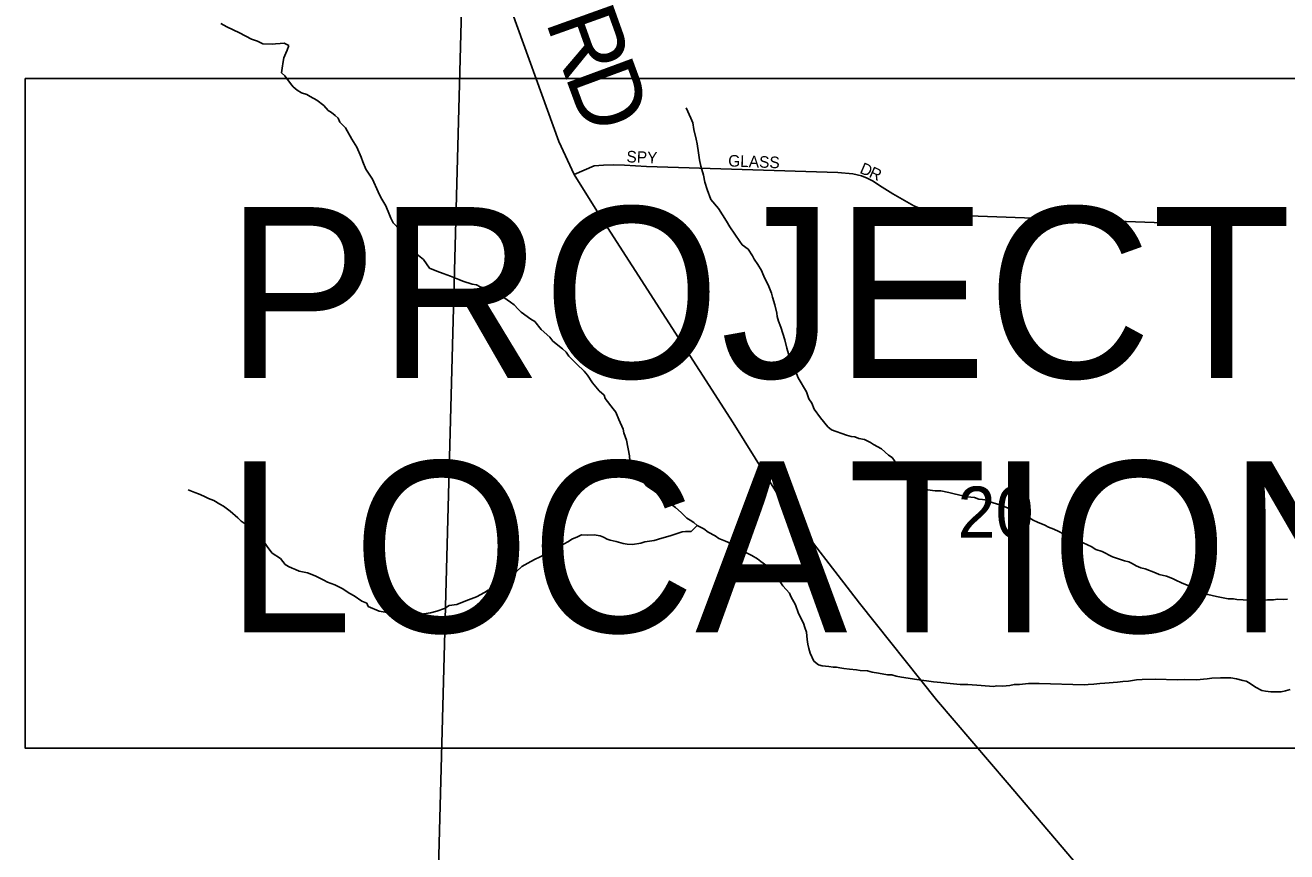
# Model space of a CAD drawing. Extents: x 0 to 34, y -2.3 to 22.
# Drawn here: x 3.18 to 4.214, y 16.601 to 17.278 of the extents above; entities that cross this region are included whole.
import ezdxf

# ---------------------------------------------------------------- set-up
doc = ezdxf.new("R2010")
doc.units = 0
for name, color, linetype in [('GM_X_County_Road', 7, 'Continuous'), ('GM_X_County_Road_Text', 7, 'Continuous'), ('GM_X_Minor_River', 7, 'Continuous'), ('GM_X_Section', 7, 'Continuous'), ('GM_X_Section_Text', 7, 'Continuous'), ('GM_X_Township_Subdivision', 7, 'Continuous'), ('GM_X_Township_Subdivision_Text', 7, 'Continuous'), ('SH_Text', 7, 'Continuous')]:
    doc.layers.add(name, color=color, linetype=linetype)

msp = doc.modelspace()

# ---------------------------------------------------------------- linework, layer by layer
at = {"layer": 'GM_X_County_Road'}
for p, q in [((3.5583, 17.3466), (3.6178, 17.1825)), ((3.6178, 17.1825), (3.6302, 17.1555)), ((3.6302, 17.1555), (3.6503, 17.1235)), ((3.6503, 17.1235), (3.7606, 16.9521)), ((3.7606, 16.9521), (3.8042, 16.8819)), ((3.8042, 16.8819), (3.8641, 16.8042)), ((3.8641, 16.8042), (3.9273, 16.7251)), ((3.9273, 16.7251), (3.9851, 16.6573)), ((3.9851, 16.6573), (4.1013, 16.5214))]:
    msp.add_line(p, q, dxfattribs=at)
at = {"layer": 'GM_X_Minor_River'}
for p, q in [((3.3455, 17.2764), (3.3407, 17.2792)), ((3.356, 17.2715), (3.3455, 17.2764)), ((3.3657, 17.2663), (3.356, 17.2715)), ((3.3706, 17.2646), (3.3657, 17.2663)), ((3.3751, 17.2626), (3.3706, 17.2646)), ((3.3827, 17.2623), (3.3751, 17.2626)), ((3.3854, 17.2626), (3.3827, 17.2623)), ((3.3892, 17.2629), (3.3854, 17.2626)), ((3.3926, 17.2632), (3.3892, 17.2629)), ((3.3964, 17.2612), (3.3926, 17.2632)), ((3.3951, 17.2574), (3.3964, 17.2612)), ((3.3918, 17.248), (3.3923, 17.251)), ((3.3923, 17.251), (3.3939, 17.2548)), ((3.3939, 17.2548), (3.3951, 17.2574)), ((3.3904, 17.2389), (3.3909, 17.2427)), ((3.393, 17.2362), (3.3904, 17.2389)), ((3.3909, 17.2427), (3.3918, 17.248)), ((3.3978, 17.23), (3.393, 17.2362)), ((3.4, 17.2273), (3.3978, 17.23)), ((3.4033, 17.2245), (3.4, 17.2273)), ((3.4067, 17.2225), (3.4033, 17.2245)), ((3.4112, 17.2209), (3.4067, 17.2225)), ((3.4138, 17.2193), (3.4112, 17.2209)), ((3.4194, 17.2164), (3.4138, 17.2193)), ((3.425, 17.2121), (3.4194, 17.2164)), ((3.4287, 17.2078), (3.425, 17.2121)), ((3.4313, 17.2062), (3.4287, 17.2078)), ((3.7258, 17.2016), (3.7222, 17.2101)), ((3.4343, 17.2038), (3.4313, 17.2062)), ((3.4368, 17.2015), (3.4343, 17.2038)), ((3.4383, 17.1984), (3.4368, 17.2015)), ((3.4427, 17.1937), (3.4383, 17.1984)), ((3.7275, 17.1978), (3.7258, 17.2016)), ((3.7285, 17.1924), (3.7275, 17.1978)), ((3.4481, 17.1844), (3.4427, 17.1937)), ((3.7302, 17.1844), (3.7285, 17.1924)), ((3.4521, 17.1779), (3.4481, 17.1844)), ((3.4557, 17.1698), (3.4521, 17.1779)), ((3.7312, 17.1806), (3.7302, 17.1844)), ((3.7322, 17.1733), (3.7312, 17.1806)), ((3.4571, 17.1659), (3.4557, 17.1698)), ((3.7331, 17.1676), (3.7322, 17.1733)), ((3.7341, 17.1622), (3.7331, 17.1676)), ((3.4596, 17.1598), (3.4571, 17.1659)), ((3.465, 17.1516), (3.4596, 17.1598)), ((3.7362, 17.155), (3.7341, 17.1622)), ((3.4697, 17.1412), (3.465, 17.1516)), ((3.7375, 17.1492), (3.7362, 17.155)), ((3.7393, 17.1431), (3.7375, 17.1492)), ((3.4718, 17.1366), (3.4697, 17.1412)), ((3.4758, 17.1297), (3.4718, 17.1366)), ((3.7424, 17.135), (3.7393, 17.1431)), ((3.479, 17.1224), (3.4758, 17.1297)), ((3.7487, 17.1276), (3.7424, 17.135)), ((3.7552, 17.1172), (3.7487, 17.1276)), ((3.4801, 17.1197), (3.479, 17.1224)), ((3.4819, 17.1158), (3.4801, 17.1197)), ((3.487, 17.1103), (3.4819, 17.1158)), ((3.7578, 17.1125), (3.7552, 17.1172)), ((3.4929, 17.1022), (3.487, 17.1103)), ((3.7621, 17.1067), (3.7578, 17.1125)), ((3.7661, 17.1005), (3.7621, 17.1067)), ((3.4966, 17.0979), (3.4929, 17.1022)), ((3.5013, 17.0902), (3.4966, 17.0979)), ((3.768, 17.0978), (3.7661, 17.1005)), ((3.7728, 17.0942), (3.768, 17.0978)), ((3.7764, 17.0888), (3.7728, 17.0942)), ((3.5068, 17.0858), (3.5013, 17.0902)), ((3.5116, 17.0788), (3.5068, 17.0858)), ((3.7779, 17.0861), (3.7764, 17.0888)), ((3.7808, 17.0818), (3.7779, 17.0861)), ((3.5176, 17.0764), (3.5116, 17.0788)), ((3.5229, 17.0743), (3.5176, 17.0764)), ((3.5289, 17.0722), (3.5229, 17.0743)), ((3.7837, 17.0768), (3.7808, 17.0818)), ((3.7848, 17.0741), (3.7837, 17.0768)), ((3.7866, 17.0703), (3.7848, 17.0741)), ((3.5356, 17.0694), (3.5289, 17.0722)), ((3.539, 17.0681), (3.5356, 17.0694)), ((3.5466, 17.0656), (3.539, 17.0681)), ((3.5503, 17.0651), (3.5466, 17.0656)), ((3.5533, 17.0635), (3.5503, 17.0651)), ((3.5597, 17.0614), (3.5533, 17.0635)), ((3.7894, 17.0652), (3.7866, 17.0703)), ((3.7919, 17.0583), (3.7894, 17.0652)), ((3.5631, 17.0598), (3.5597, 17.0614)), ((3.5695, 17.0562), (3.5631, 17.0598)), ((3.5725, 17.0546), (3.5695, 17.0562)), ((3.5781, 17.051), (3.5725, 17.0546)), ((3.7929, 17.0549), (3.7919, 17.0583)), ((3.7947, 17.0488), (3.7929, 17.0549)), ((3.581, 17.0487), (3.5781, 17.051)), ((3.5844, 17.0451), (3.581, 17.0487)), ((3.5869, 17.0428), (3.5844, 17.0451)), ((3.5948, 17.0369), (3.5869, 17.0428)), ((3.7964, 17.0419), (3.7947, 17.0488)), ((3.5981, 17.0349), (3.5948, 17.0369)), ((3.6033, 17.0286), (3.5981, 17.0349)), ((3.7967, 17.0392), (3.7964, 17.0419)), ((3.7977, 17.0354), (3.7967, 17.0392)), ((3.7998, 17.0304), (3.7977, 17.0354)), ((3.6103, 17.0223), (3.6033, 17.0286)), ((3.6129, 17.0188), (3.6103, 17.0223)), ((3.803, 17.02), (3.7998, 17.0304)), ((3.6207, 17.0125), (3.6129, 17.0188)), ((3.6236, 17.0098), (3.6207, 17.0125)), ((3.8047, 17.0131), (3.803, 17.02)), ((3.8067, 17.0058), (3.8047, 17.0131)), ((3.6258, 17.0067), (3.6236, 17.0098)), ((3.6299, 17.0024), (3.6258, 17.0067)), ((3.6325, 17), (3.6299, 17.0024)), ((3.8078, 17.0024), (3.8067, 17.0058)), ((3.8107, 16.9974), (3.8078, 17.0024)), ((3.6384, 16.9942), (3.6325, 17)), ((3.6413, 16.991), (3.6384, 16.9942)), ((3.6453, 16.9848), (3.6413, 16.991)), ((3.8138, 16.9889), (3.8107, 16.9974)), ((3.6508, 16.9782), (3.6453, 16.9848)), ((3.8207, 16.9773), (3.8138, 16.9889)), ((3.6549, 16.9747), (3.6508, 16.9782)), ((3.6556, 16.972), (3.6549, 16.9747)), ((3.6622, 16.9634), (3.6556, 16.972)), ((3.8225, 16.9716), (3.8207, 16.9773)), ((3.825, 16.9681), (3.8225, 16.9716)), ((3.6644, 16.9607), (3.6622, 16.9634)), ((3.6669, 16.9546), (3.6644, 16.9607)), ((3.8271, 16.9631), (3.825, 16.9681)), ((3.8323, 16.9561), (3.8271, 16.9631)), ((3.6704, 16.9469), (3.6669, 16.9546)), ((3.8381, 16.9487), (3.8323, 16.9561)), ((3.6711, 16.9438), (3.6704, 16.9469)), ((3.6732, 16.9377), (3.6711, 16.9438)), ((3.8411, 16.9463), (3.8381, 16.9487)), ((3.8535, 16.9418), (3.8411, 16.9463)), ((3.8573, 16.9409), (3.8535, 16.9418)), ((3.8603, 16.9404), (3.8573, 16.9409)), ((3.8637, 16.9392), (3.8603, 16.9404)), ((3.8682, 16.9383), (3.8637, 16.9392)), ((3.6755, 16.925), (3.6732, 16.9377)), ((3.8731, 16.9359), (3.8682, 16.9383)), ((3.8757, 16.9343), (3.8731, 16.9359)), ((3.8821, 16.9307), (3.8757, 16.9343)), ((3.888, 16.9256), (3.8821, 16.9307)), ((3.6758, 16.9209), (3.6755, 16.925)), ((3.6804, 16.9116), (3.6758, 16.9209)), ((3.891, 16.9236), (3.888, 16.9256)), ((3.8928, 16.9208), (3.891, 16.9236)), ((3.8961, 16.9166), (3.8928, 16.9208)), ((3.6819, 16.9089), (3.6804, 16.9116)), ((3.6856, 16.9058), (3.6819, 16.9089)), ((3.8998, 16.9123), (3.8961, 16.9166)), ((3.9035, 16.9095), (3.8998, 16.9123)), ((3.9098, 16.904), (3.9035, 16.9095)), ((3.6896, 16.9003), (3.6856, 16.9058)), ((3.6941, 16.8975), (3.6896, 16.9003)), ((3.6971, 16.8952), (3.6941, 16.8975)), ((3.915, 16.8989), (3.9098, 16.904)), ((3.9199, 16.8972), (3.915, 16.8989)), ((3.3192, 16.895), (3.3139, 16.8971)), ((3.3222, 16.8938), (3.3192, 16.895)), ((3.3267, 16.8918), (3.3222, 16.8938)), ((3.3305, 16.8901), (3.3267, 16.8918)), ((3.335, 16.8885), (3.3305, 16.8901)), ((3.3398, 16.8853), (3.335, 16.8885)), ((3.7023, 16.892), (3.6971, 16.8952)), ((3.706, 16.8881), (3.7023, 16.892)), ((3.7134, 16.8825), (3.706, 16.8881)), ((3.9263, 16.8963), (3.9199, 16.8972)), ((3.9309, 16.8962), (3.9263, 16.8963)), ((3.9373, 16.8948), (3.9309, 16.8962)), ((3.9418, 16.8939), (3.9373, 16.8948)), ((3.949, 16.8922), (3.9418, 16.8939)), ((3.9524, 16.8913), (3.949, 16.8922)), ((3.9585, 16.8908), (3.9524, 16.8913)), ((3.9619, 16.8895), (3.9585, 16.8908)), ((3.9649, 16.8891), (3.9619, 16.8895)), ((3.9687, 16.8886), (3.9649, 16.8891)), ((3.9713, 16.8874), (3.9687, 16.8886)), ((3.9788, 16.8849), (3.9713, 16.8874)), ((3.3428, 16.8837), (3.3398, 16.8853)), ((3.3484, 16.8797), (3.3428, 16.8837)), ((3.3547, 16.8742), (3.3484, 16.8797)), ((3.7179, 16.8786), (3.7134, 16.8825)), ((3.7227, 16.8739), (3.7179, 16.8786)), ((3.9856, 16.8824), (3.9788, 16.8849)), ((3.9897, 16.8804), (3.9856, 16.8824)), ((4.001, 16.8755), (3.9897, 16.8804)), ((3.3573, 16.8715), (3.3547, 16.8742)), ((3.3614, 16.8687), (3.3573, 16.8715)), ((3.3669, 16.8628), (3.3614, 16.8687)), ((3.7253, 16.8723), (3.7227, 16.8739)), ((3.7283, 16.8703), (3.7253, 16.8723)), ((3.7312, 16.8679), (3.7262, 16.8631)), ((3.7312, 16.8679), (3.7283, 16.8703)), ((3.7365, 16.8651), (3.7312, 16.8679)), ((4.0066, 16.8723), (4.001, 16.8755)), ((4.01, 16.8706), (4.0066, 16.8723)), ((4.016, 16.8682), (4.01, 16.8706)), ((4.019, 16.8666), (4.016, 16.8682)), ((4.0235, 16.8649), (4.019, 16.8666)), ((3.3714, 16.8589), (3.3669, 16.8628)), ((3.3769, 16.853), (3.3714, 16.8589)), ((3.6283, 16.8566), (3.6256, 16.8547)), ((3.6329, 16.8587), (3.6283, 16.8566)), ((3.6364, 16.8601), (3.6329, 16.8587)), ((3.6409, 16.86), (3.6364, 16.8601)), ((3.6466, 16.8602), (3.6409, 16.86)), ((3.6515, 16.8593), (3.6466, 16.8602)), ((3.6542, 16.8584), (3.6515, 16.8593)), ((3.6572, 16.8568), (3.6542, 16.8584)), ((3.6598, 16.856), (3.6572, 16.8568)), ((3.6647, 16.8547), (3.6598, 16.856)), ((3.702, 16.8574), (3.6959, 16.8557)), ((3.7051, 16.8584), (3.702, 16.8574)), ((3.7097, 16.8598), (3.7051, 16.8584)), ((3.7147, 16.8612), (3.7097, 16.8598)), ((3.7189, 16.8626), (3.7147, 16.8612)), ((3.7216, 16.8629), (3.7189, 16.8626)), ((3.7262, 16.8631), (3.7216, 16.8629)), ((3.7402, 16.8623), (3.7365, 16.8651)), ((3.7458, 16.8595), (3.7402, 16.8623)), ((3.7488, 16.8571), (3.7458, 16.8595)), ((3.7544, 16.8551), (3.7488, 16.8571)), ((4.0276, 16.8629), (4.0235, 16.8649)), ((4.0358, 16.8585), (4.0276, 16.8629)), ((4.0422, 16.856), (4.0358, 16.8585)), ((4.0471, 16.8539), (4.0422, 16.856)), ((3.3791, 16.8499), (3.3769, 16.853)), ((3.3828, 16.8453), (3.3791, 16.8499)), ((3.6144, 16.8482), (3.607, 16.8443)), ((3.6175, 16.8504), (3.6144, 16.8482)), ((3.6256, 16.8547), (3.6175, 16.8504)), ((3.6704, 16.853), (3.6647, 16.8547)), ((3.6738, 16.8525), (3.6704, 16.853)), ((3.678, 16.8524), (3.6738, 16.8525)), ((3.6848, 16.8534), (3.678, 16.8524)), ((3.6883, 16.8544), (3.6848, 16.8534)), ((3.6959, 16.8557), (3.6883, 16.8544)), ((3.7586, 16.8531), (3.7544, 16.8551)), ((3.7638, 16.8499), (3.7586, 16.8531)), ((3.7694, 16.8467), (3.7638, 16.8499)), ((3.7758, 16.8434), (3.7694, 16.8467)), ((4.0516, 16.8519), (4.0471, 16.8539)), ((4.0542, 16.8507), (4.0516, 16.8519)), ((4.058, 16.8483), (4.0542, 16.8507)), ((4.0632, 16.8466), (4.058, 16.8483)), ((4.0715, 16.8422), (4.0632, 16.8466)), ((3.3895, 16.8409), (3.3828, 16.8453)), ((3.3935, 16.8358), (3.3895, 16.8409)), ((3.3961, 16.8342), (3.3935, 16.8358)), ((3.5924, 16.8371), (3.5873, 16.8342)), ((3.5978, 16.84), (3.5924, 16.8371)), ((3.607, 16.8443), (3.5978, 16.84)), ((3.7806, 16.8406), (3.7758, 16.8434)), ((3.7832, 16.8383), (3.7806, 16.8406)), ((3.7881, 16.8347), (3.7832, 16.8383)), ((4.0813, 16.8389), (4.0715, 16.8422)), ((4.085, 16.838), (4.0813, 16.8389)), ((4.0877, 16.8368), (4.085, 16.838)), ((4.091, 16.8348), (4.0877, 16.8368)), ((3.3991, 16.833), (3.3961, 16.8342)), ((3.4018, 16.8318), (3.3991, 16.833)), ((3.4048, 16.8306), (3.4018, 16.8318)), ((3.4116, 16.8292), (3.4048, 16.8306)), ((3.418, 16.8267), (3.4116, 16.8292)), ((3.4251, 16.8231), (3.418, 16.8267)), ((3.5787, 16.8261), (3.5737, 16.8225)), ((3.5873, 16.8342), (3.5787, 16.8261)), ((3.7903, 16.832), (3.7881, 16.8347)), ((3.7973, 16.8246), (3.7903, 16.832)), ((4.0948, 16.8332), (4.091, 16.8348)), ((4.0982, 16.8323), (4.0948, 16.8332)), ((4.1068, 16.829), (4.0982, 16.8323)), ((4.1098, 16.8278), (4.1068, 16.829)), ((4.1159, 16.8264), (4.1098, 16.8278)), ((4.1207, 16.8244), (4.1159, 16.8264)), ((3.4281, 16.8215), (3.4251, 16.8231)), ((3.4341, 16.8194), (3.4281, 16.8215)), ((3.4401, 16.8162), (3.4341, 16.8194)), ((3.4464, 16.8122), (3.4401, 16.8162)), ((3.5598, 16.8149), (3.5567, 16.8131)), ((3.5659, 16.817), (3.5598, 16.8149)), ((3.5737, 16.8225), (3.5659, 16.817)), ((3.8013, 16.8184), (3.7973, 16.8246)), ((3.8068, 16.8125), (3.8013, 16.8184)), ((4.1234, 16.8232), (4.1207, 16.8244)), ((4.1282, 16.8208), (4.1234, 16.8232)), ((4.1328, 16.8191), (4.1282, 16.8208)), ((4.1391, 16.8151), (4.1328, 16.8191)), ((4.1429, 16.8135), (4.1391, 16.8151)), ((3.4498, 16.8102), (3.4464, 16.8122)), ((3.4561, 16.8059), (3.4498, 16.8102)), ((3.4603, 16.8042), (3.4561, 16.8059)), ((3.5401, 16.8056), (3.534, 16.8032)), ((3.5436, 16.807), (3.5401, 16.8056)), ((3.5501, 16.8095), (3.5436, 16.807)), ((3.5567, 16.8131), (3.5501, 16.8095)), ((3.8079, 16.8098), (3.8068, 16.8125)), ((3.8118, 16.8028), (3.8079, 16.8098)), ((4.1496, 16.8114), (4.1429, 16.8135)), ((4.1568, 16.8096), (4.1496, 16.8114)), ((4.161, 16.8088), (4.1568, 16.8096)), ((4.1663, 16.8078), (4.161, 16.8088)), ((4.1708, 16.8077), (4.1663, 16.8078)), ((4.1735, 16.8073), (4.1708, 16.8077)), ((4.1788, 16.8071), (4.1735, 16.8073)), ((4.1833, 16.8066), (4.1788, 16.8071)), ((4.1917, 16.8063), (4.1833, 16.8066)), ((4.1943, 16.8066), (4.1917, 16.8063)), ((4.1985, 16.8069), (4.1943, 16.8066)), ((4.2035, 16.8071), (4.1985, 16.8069)), ((4.2069, 16.8074), (4.2035, 16.8071)), ((4.2119, 16.8072), (4.2069, 16.8074)), ((4.2149, 16.8075), (4.2119, 16.8072)), ((3.4613, 16.8015), (3.4603, 16.8042)), ((3.4703, 16.7978), (3.4613, 16.8015)), ((3.4771, 16.7965), (3.4703, 16.7978)), ((3.4809, 16.796), (3.4771, 16.7965)), ((3.487, 16.7947), (3.4809, 16.796)), ((3.4908, 16.7946), (3.487, 16.7947)), ((3.4965, 16.794), (3.4908, 16.7946)), ((3.5041, 16.7945), (3.4965, 16.794)), ((3.5071, 16.7956), (3.5041, 16.7945)), ((3.5125, 16.7962), (3.5071, 16.7956)), ((3.5178, 16.7976), (3.5125, 16.7962)), ((3.524, 16.8), (3.5178, 16.7976)), ((3.5279, 16.8022), (3.524, 16.8)), ((3.534, 16.8032), (3.5279, 16.8022)), ((3.8143, 16.7959), (3.8118, 16.8028)), ((3.8182, 16.7878), (3.8143, 16.7959)), ((3.8193, 16.7844), (3.8182, 16.7878)), ((3.8207, 16.7805), (3.8193, 16.7844)), ((3.8213, 16.7745), (3.8207, 16.7805)), ((3.8219, 16.7706), (3.8213, 16.7745)), ((3.8226, 16.7672), (3.8219, 16.7706)), ((3.8236, 16.7634), (3.8226, 16.7672)), ((3.8268, 16.7568), (3.8236, 16.7634)), ((3.8306, 16.7537), (3.8268, 16.7568)), ((3.8336, 16.7528), (3.8306, 16.7537)), ((3.8389, 16.7523), (3.8336, 16.7528)), ((3.8427, 16.7518), (3.8389, 16.7523)), ((3.8453, 16.7517), (3.8427, 16.7518)), ((3.848, 16.7512), (3.8453, 16.7517)), ((3.8514, 16.7508), (3.848, 16.7512)), ((3.8559, 16.7503), (3.8514, 16.7508)), ((3.8616, 16.7497), (3.8559, 16.7503)), ((3.8646, 16.7492), (3.8616, 16.7497)), ((3.8707, 16.7487), (3.8646, 16.7492)), ((3.8745, 16.7478), (3.8707, 16.7487)), ((3.8798, 16.7469), (3.8745, 16.7478)), ((3.887, 16.7455), (3.8798, 16.7469)), ((3.8908, 16.7454), (3.887, 16.7455)), ((3.8941, 16.7445), (3.8908, 16.7454)), ((3.8987, 16.7437), (3.8941, 16.7445)), ((3.9112, 16.7418), (3.8987, 16.7437)), ((4.1491, 16.7423), (4.1404, 16.7414)), ((4.153, 16.7429), (4.1491, 16.7423)), ((4.1602, 16.7431), (4.153, 16.7429)), ((4.1686, 16.7432), (4.1602, 16.7431)), ((4.1731, 16.7423), (4.1686, 16.7432)), ((4.1784, 16.741), (4.1731, 16.7423)), ((3.9248, 16.7398), (3.9112, 16.7418)), ((3.9309, 16.7393), (3.9248, 16.7398)), ((3.9358, 16.7388), (3.9309, 16.7393)), ((3.9468, 16.7377), (3.9358, 16.7388)), ((3.9529, 16.7375), (3.9468, 16.7377)), ((3.9639, 16.7368), (3.9529, 16.7375)), ((3.9741, 16.7361), (3.9639, 16.7368)), ((3.9768, 16.7364), (3.9741, 16.7361)), ((3.9813, 16.7363), (3.9768, 16.7364)), ((3.9874, 16.7368), (3.9813, 16.7363)), ((3.9909, 16.7375), (3.9874, 16.7368)), ((3.9954, 16.7377), (3.9909, 16.7375)), ((4.0027, 16.7383), (3.9954, 16.7377)), ((4.0114, 16.7384), (4.0027, 16.7383)), ((4.0483, 16.7373), (4.0114, 16.7384)), ((4.0517, 16.7376), (4.0483, 16.7373)), ((4.0563, 16.7378), (4.0517, 16.7376)), ((4.0612, 16.7384), (4.0563, 16.7378)), ((4.0654, 16.7387), (4.0612, 16.7384)), ((4.0757, 16.7395), (4.0654, 16.7387)), ((4.0799, 16.7401), (4.0757, 16.7395)), ((4.0848, 16.7404), (4.0799, 16.7401)), ((4.0913, 16.7413), (4.0848, 16.7404)), ((4.0959, 16.7416), (4.0913, 16.7413)), ((4.1066, 16.742), (4.0959, 16.7416)), ((4.1248, 16.7415), (4.1066, 16.742)), ((4.1305, 16.7417), (4.1248, 16.7415)), ((4.1404, 16.7414), (4.1305, 16.7417)), ((4.181, 16.7402), (4.1784, 16.741)), ((4.1836, 16.7389), (4.181, 16.7402)), ((4.1889, 16.7354), (4.1836, 16.7389)), ((4.1941, 16.7326), (4.1889, 16.7354)), ((4.1971, 16.7321), (4.1941, 16.7326)), ((4.2013, 16.7316), (4.1971, 16.7321)), ((4.2135, 16.7324), (4.2097, 16.7317)), ((4.2173, 16.7334), (4.2135, 16.7324)), ((4.2051, 16.7315), (4.2013, 16.7316)), ((4.2097, 16.7317), (4.2051, 16.7315))]:
    msp.add_line(p, q, dxfattribs=at)
at = {"layer": 'GM_X_Section'}
for p, q in [((3.5407, 17.3953), (3.5141, 16.4057)), ((3.5141, 16.4057), (3.5407, 17.3953))]:
    msp.add_line(p, q, dxfattribs=at)
at = {"layer": 'GM_X_Township_Subdivision'}
for p, q in [((3.6302, 17.1555), (3.6466, 17.1626)), ((3.6466, 17.1626), (3.6542, 17.163)), ((3.6542, 17.163), (3.6624, 17.1635)), ((3.6624, 17.1635), (3.6716, 17.163)), ((3.6716, 17.163), (3.6897, 17.1621)), ((3.6897, 17.1621), (3.8464, 17.157)), ((3.8464, 17.157), (3.8586, 17.1561)), ((3.8586, 17.1561), (3.8657, 17.1544)), ((3.8657, 17.1544), (3.8705, 17.1524)), ((3.8705, 17.1524), (3.8749, 17.1504)), ((3.8749, 17.1504), (3.8828, 17.1452)), ((3.8828, 17.1452), (3.8915, 17.1395)), ((3.8915, 17.1395), (3.9086, 17.1298)), ((3.9086, 17.1298), (3.9181, 17.1261)), ((3.9181, 17.1261), (3.9252, 17.1238)), ((3.9252, 17.1238), (3.9321, 17.1223)), ((3.9321, 17.1223), (3.9393, 17.122)), ((3.9393, 17.122), (3.9464, 17.1218)), ((3.9464, 17.1218), (4.1512, 17.1144))]:
    msp.add_line(p, q, dxfattribs=at)
at = {"layer": 'SH_Text'}
msp.add_lwpolyline([(3.1803, 17.2342), (5.021, 17.2342), (5.021, 16.6854), (3.1803, 16.6854)], close=True, dxfattribs=at)

# ---------------------------------------------------------------- texts
at = {"layer": 'GM_X_County_Road_Text'}
for s, rotation, p in [('R', 289.6915, (3.6065, 17.2812)), ('D', 290.2732, (3.6224, 17.2367))]:
    msp.add_text(s, height=0.0568, rotation=rotation, dxfattribs=at).set_placement(p)
at = {"layer": 'GM_X_Section_Text'}
msp.add_text('20', height=0.04186, rotation=0, dxfattribs=at).set_placement((3.9446, 16.8579))
at = {"layer": 'GM_X_Township_Subdivision_Text'}
for s, rotation, p in [('SPY', 357.7062, (3.673, 17.1655)), ('GLASS', 357.878, (3.7564, 17.1621)), ('D', 336.6156, (3.8637, 17.157)), ('R', 335.537, (3.8713, 17.1537))]:
    msp.add_text(s, height=0.00947, rotation=rotation, dxfattribs=at).set_placement(p)
at = {"layer": 'SH_Text'}
for s, p in [('PROJECT', (3.3445, 16.9888)), ('LOCATION', (3.3445, 16.7804))]:
    msp.add_text(s, height=0.14, dxfattribs=at).set_placement(p)

doc.saveas('drawing.dxf')
